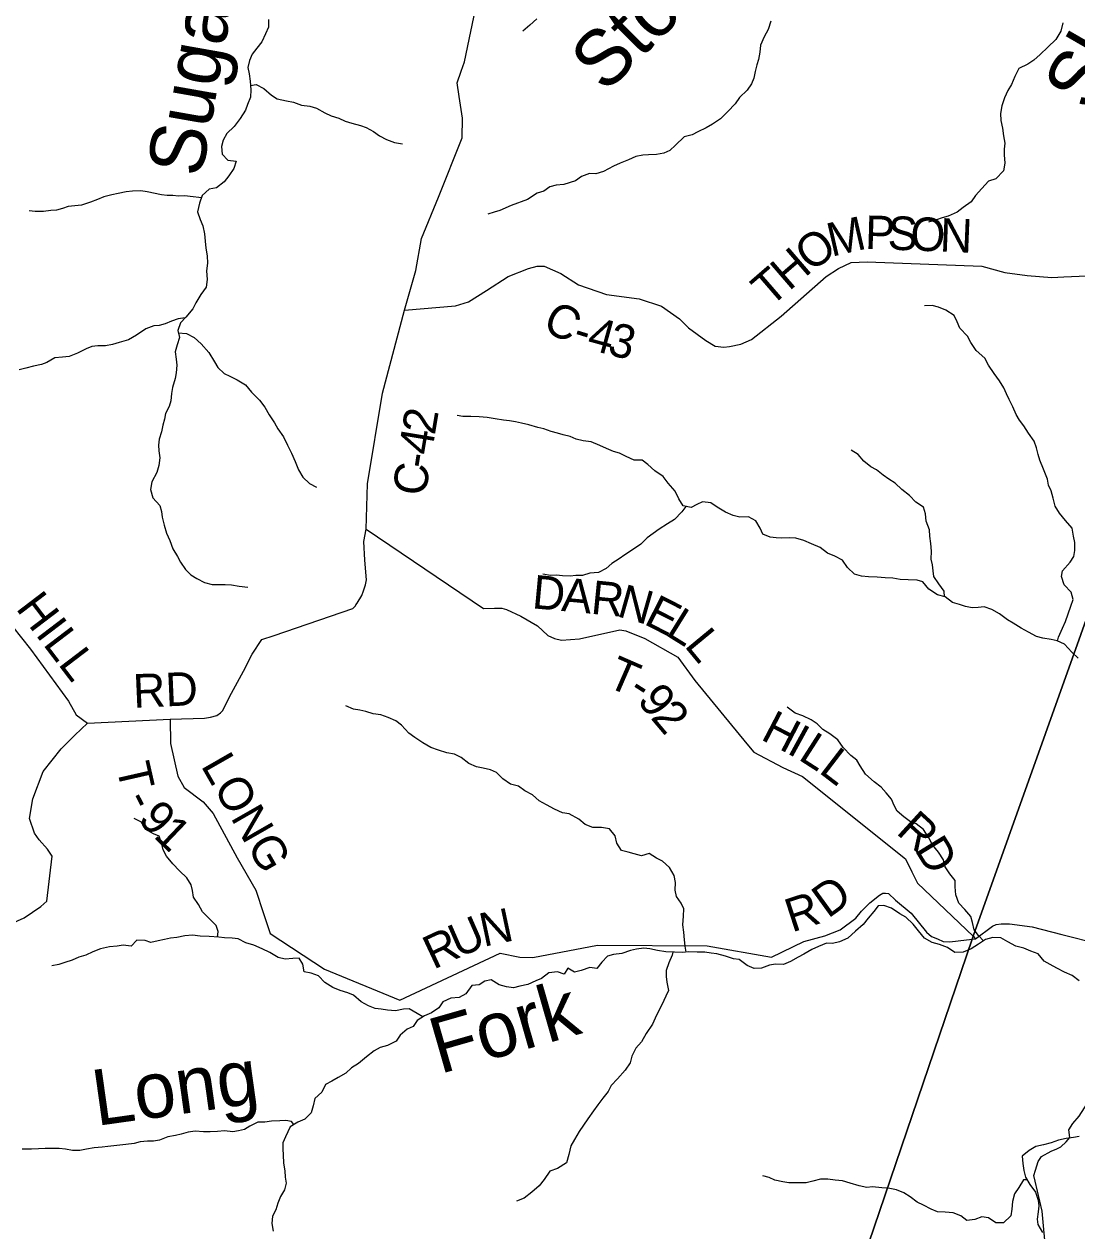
# Model space of a CAD drawing. Extents: x 1624196 to 2029251, y 146837 to 440034.
# Drawn here: x 1762969 to 1772378, y 291302 to 302092 of the extents above; entities that cross this region are included whole.
import ezdxf

# ---------------------------------------------------------------- set-up
doc = ezdxf.new("R2010")
doc.units = 0
for name, color, linetype in [('GM_X_County_Road', 7, 'Continuous'), ('GM_X_County_Road_Text', 7, 'Continuous'), ('GM_X_Minor_River', 7, 'Continuous'), ('GM_X_Minor_River_Text', 7, 'Continuous'), ('GM_X_Township', 7, 'Continuous'), ('GM_X_Township_Road', 7, 'Continuous'), ('GM_X_Township_Road_Text', 7, 'Continuous')]:
    doc.layers.add(name, color=color, linetype=linetype)

msp = doc.modelspace()

# ---------------------------------------------------------------- linework, layer by layer
at = {"layer": 'GM_X_County_Road'}
for points in [[(1766368, 299534), (1766470, 299889), (1766520, 300174), (1766671, 300546), (1766883, 301075), (1766887, 301252), (1766858, 301444), (1766838, 301568), (1766874, 301671), (1766904, 301755), (1767159, 302971)], [(1772261, 299832), (1772262, 299832), (1772468, 299842), (1772670, 299926), (1772900, 300177), (1773330, 300587)], [(1766368, 299534), (1766825, 299574), (1766939, 299608), (1767101, 299709), (1767294, 299835), (1767476, 299907), (1767554, 299927), (1767618, 299927), (1767766, 299862), (1767923, 299762), (1768175, 299675), (1768467, 299636), (1768665, 299571), (1768827, 299457), (1768908, 299376), (1769062, 299264), (1769146, 299213), (1769223, 299205), (1769274, 299211), (1769374, 299230), (1769470, 299271), (1769735, 299482), (1770138, 299834), (1770246, 299908), (1770360, 299962), (1770504, 299968), (1771528, 299927), (1771734, 299871), (1771934, 299844), (1772154, 299827), (1772261, 299832)], [(1762702, 296908), (1763025, 296504), (1763364, 296038), (1763434, 295917), (1763536, 295843), (1764274, 295879), (1764582, 295887), (1764634, 295895), (1764690, 295910), (1764725, 295934), (1764744, 295954), (1764804, 296076), (1764929, 296307), (1765007, 296459), (1765093, 296589), (1765205, 296627), (1765908, 296868), (1765929, 296892), (1765934, 296899), (1765946, 296916), (1765986, 296982), (1766003, 297025), (1766020, 297080), (1766029, 297122), (1766013, 297300), (1766004, 297467), (1766026, 297575), (1766039, 297982), (1766171, 298793), (1766368, 299534)], [(1772149, 292014), (1772154, 292017), (1772193, 292034), (1772236, 292053), (1772282, 292097), (1772314, 292137), (1772305, 292205), (1772343, 292263), (1772397, 292327), (1772752, 292882), (1773022, 293362), (1773010, 293434), (1772978, 293495), (1772960, 293539), (1772967, 293568), (1772988, 293591), (1773050, 293625), (1773116, 293639), (1773180, 293671)], [(1771422, 289659), (1771434, 289689), (1771467, 289759), (1771491, 289809), (1771581, 289986), (1771624, 290114), (1771656, 290258), (1771732, 290380), (1771849, 290528), (1771919, 290606), (1771967, 290668), (1771963, 290738), (1771991, 290799), (1772047, 290867), (1772108, 290975), (1772104, 291087), (1772067, 291480), (1772004, 291747), (1771994, 291796), (1772008, 291845), (1772032, 291922), (1772062, 291967), (1772149, 292014)]]:
    msp.add_lwpolyline(points, dxfattribs=at)
at = {"layer": 'GM_X_Minor_River'}
for points in [[(1765154, 302134), (1765152, 302065), (1765127, 302005), (1765093, 301933), (1765048, 301876), (1765006, 301822), (1764983, 301766), (1764967, 301704), (1764979, 301647), (1764990, 301581), (1764996, 301503), (1764991, 301439), (1764965, 301373), (1764946, 301323), (1764900, 301249), (1764845, 301177), (1764779, 301115), (1764748, 301055), (1764734, 300997), (1764738, 300929), (1764789, 300877), (1764863, 300868), (1764843, 300800), (1764798, 300734), (1764758, 300682), (1764687, 300628), (1764623, 300615), (1764561, 300559), (1764536, 300491), (1764518, 300415), (1764543, 300345), (1764567, 300288), (1764581, 300218), (1764586, 300150), (1764592, 300090), (1764605, 300021), (1764607, 299955), (1764600, 299885), (1764606, 299809), (1764595, 299741), (1764549, 299673), (1764504, 299601), (1764478, 299545), (1764415, 299473), (1764367, 299421), (1764342, 299353), (1764356, 299289), (1764336, 299223), (1764319, 299163), (1764329, 299095), (1764334, 299043), (1764328, 298974), (1764320, 298924), (1764295, 298844), (1764287, 298790), (1764280, 298724), (1764264, 298674), (1764233, 298610), (1764223, 298560), (1764209, 298506), (1764196, 298446), (1764176, 298382), (1764169, 298328), (1764173, 298278), (1764183, 298213), (1764174, 298147), (1764156, 298083), (1764111, 298001), (1764097, 297931), (1764118, 297857), (1764182, 297788), (1764197, 297734), (1764203, 297684), (1764221, 297613), (1764242, 297541), (1764272, 297475), (1764299, 297400), (1764339, 297332), (1764366, 297280), (1764412, 297217), (1764460, 297167)], [(1767551, 302140), (1767488, 302083), (1767426, 302029)], [(1769643, 302117), (1769620, 302043), (1769584, 301979), (1769549, 301903), (1769543, 301841), (1769532, 301777), (1769518, 301727)], [(1772252, 302104), (1772235, 302030), (1772191, 301954), (1772118, 301887), (1772049, 301821), (1771993, 301771), (1771941, 301733), (1771860, 301694), (1771822, 301624), (1771795, 301552), (1771761, 301498), (1771732, 301432), (1771706, 301360), (1771694, 301292), (1771699, 301230), (1771713, 301163), (1771722, 301093), (1771734, 301029), (1771729, 300975), (1771729, 300923), (1771733, 300850), (1771722, 300780), (1771654, 300710), (1771587, 300687), (1771529, 300623), (1771472, 300561), (1771432, 300503), (1771361, 300452), (1771309, 300412), (1771229, 300376), (1771175, 300361), (1771122, 300343), (1771052, 300321)], [(1769518, 301727), (1769502, 301669), (1769491, 301609), (1769469, 301557), (1769430, 301501), (1769362, 301435), (1769324, 301379), (1769259, 301311), (1769192, 301244), (1769122, 301196), (1769066, 301166), (1768991, 301128), (1768939, 301103), (1768867, 301083), (1768792, 301009), (1768740, 300962), (1768686, 300938), (1768622, 300926), (1768548, 300923), (1768498, 300919), (1768437, 300907), (1768369, 300880), (1768295, 300850), (1768235, 300822), (1768148, 300775), (1768078, 300753), (1768022, 300756), (1767950, 300730), (1767897, 300692), (1767793, 300657), (1767725, 300653), (1767667, 300638), (1767614, 300598), (1767554, 300580), (1767468, 300523), (1767323, 300469), (1767219, 300426), (1767169, 300412), (1767114, 300394)], [(1764993, 301544), (1765042, 301551), (1765112, 301516), (1765180, 301456), (1765231, 301423), (1765315, 301407), (1765375, 301394), (1765449, 301368), (1765523, 301359), (1765583, 301339), (1765657, 301298), (1765713, 301272), (1765781, 301251), (1765839, 301225), (1765899, 301206), (1765975, 301186), (1766027, 301169), (1766092, 301131), (1766146, 301092), (1766208, 301060), (1766278, 301033), (1766350, 301021)], [(1764553, 300538), (1764529, 300541), (1764479, 300548), (1764401, 300556), (1764349, 300554), (1764297, 300559), (1764247, 300561), (1764197, 300567), (1764069, 300592), (1764011, 300601), (1763938, 300597), (1763880, 300592), (1763810, 300578), (1763754, 300566), (1763680, 300547), (1763624, 300525), (1763561, 300501), (1763483, 300472), (1763423, 300466), (1763363, 300462), (1763311, 300443), (1763257, 300429), (1763207, 300425), (1763142, 300418), (1763068, 300416), (1763014, 300423)], [(1772206, 296575), (1772215, 296611), (1772248, 296691), (1772276, 296750), (1772301, 296820), (1772323, 296888), (1772344, 296946), (1772326, 297012), (1772263, 297079), (1772241, 297153), (1772248, 297205), (1772317, 297281), (1772351, 297333), (1772359, 297387), (1772360, 297457), (1772349, 297515), (1772337, 297585), (1772276, 297654), (1772222, 297718), (1772183, 297781), (1772167, 297853), (1772148, 297919), (1772125, 297971), (1772115, 298024), (1772080, 298114), (1772046, 298194), (1772031, 298245), (1772017, 298305), (1771996, 298363), (1771945, 298436), (1771903, 298500), (1771866, 298550), (1771834, 298601), (1771805, 298669), (1771773, 298735), (1771748, 298786), (1771726, 298840), (1771685, 298902), (1771639, 298967), (1771588, 299043), (1771554, 299106), (1771479, 299175), (1771430, 299245), (1771400, 299301), (1771333, 299374), (1771309, 299430), (1771280, 299487), (1771208, 299533), (1771142, 299562), (1771085, 299576), (1771015, 299573)], [(1764408, 299465), (1764345, 299456), (1764287, 299436), (1764229, 299412), (1764177, 299398), (1764127, 299395), (1764056, 299367), (1763974, 299310), (1763903, 299268), (1763817, 299246), (1763759, 299227), (1763695, 299215), (1763627, 299215), (1763575, 299210), (1763522, 299188), (1763446, 299150), (1763372, 299121), (1763312, 299115), (1763244, 299108), (1763173, 299066), (1763123, 299050), (1763053, 299035), (1762983, 299017), (1762923, 299001)], [(1764347, 299332), (1764420, 299325), (1764490, 299290), (1764552, 299232), (1764619, 299155), (1764671, 299072), (1764699, 299022), (1764756, 298968), (1764808, 298943), (1764872, 298913), (1764946, 298866), (1765001, 298800), (1765073, 298731), (1765121, 298667), (1765160, 298598), (1765206, 298526), (1765235, 298473), (1765287, 298403), (1765323, 298328), (1765358, 298256), (1765392, 298182), (1765421, 298107), (1765459, 298041), (1765518, 297986), (1765582, 297952)], [(1768036, 298356), (1767966, 298366), (1767902, 298381), (1767850, 298405), (1767786, 298420), (1767735, 298434), (1767679, 298449), (1767615, 298473), (1767561, 298486), (1767481, 298508), (1767413, 298525), (1767360, 298535), (1767308, 298544), (1767252, 298552), (1767178, 298563), (1767108, 298576), (1767036, 298582), (1766960, 298583), (1766890, 298585), (1766838, 298592)], [(1772389, 296423), (1772332, 296477), (1772268, 296548), (1772201, 296577), (1772149, 296589), (1772073, 296602), (1772017, 296618), (1771945, 296655), (1771880, 296690), (1771810, 296736), (1771758, 296765), (1771685, 296819), (1771619, 296858), (1771548, 296883), (1771495, 296875), (1771443, 296873), (1771382, 296884), (1771330, 296904), (1771266, 296921), (1771202, 296970), (1771133, 296990), (1771055, 297039), (1771002, 297105), (1770950, 297120), (1770870, 297122), (1770800, 297127), (1770732, 297138), (1770664, 297142), (1770592, 297147), (1770516, 297149), (1770452, 297156), (1770389, 297175), (1770329, 297235), (1770284, 297298), (1770216, 297336), (1770150, 297361), (1770083, 297413), (1770007, 297446), (1769937, 297475), (1769866, 297497), (1769812, 297500), (1769742, 297496), (1769690, 297499), (1769638, 297505), (1769570, 297532), (1769548, 297586), (1769509, 297650), (1769443, 297687), (1769367, 297684), (1769306, 297698), (1769236, 297727), (1769162, 297774), (1769107, 297812), (1769033, 297821), (1768982, 297797), (1768932, 297771), (1768858, 297784), (1768819, 297848), (1768788, 297917), (1768726, 297987), (1768679, 298046), (1768607, 298099), (1768544, 298155), (1768492, 298192), (1768420, 298192), (1768350, 298227), (1768291, 298255), (1768237, 298270), (1768175, 298298), (1768113, 298325), (1768036, 298356)], [(1771195, 296972), (1771193, 297022), (1771145, 297088), (1771098, 297153), (1771094, 297203), (1771087, 297257), (1771077, 297307), (1771080, 297381), (1771073, 297447), (1771065, 297515), (1771060, 297570), (1771030, 297648), (1771025, 297712), (1771007, 297772), (1770938, 297817), (1770882, 297878), (1770813, 297930), (1770753, 297989), (1770698, 298023), (1770646, 298058), (1770586, 298108), (1770535, 298133), (1770475, 298185), (1770424, 298244), (1770362, 298282)], [(1768884, 297780), (1768848, 297732), (1768781, 297664), (1768719, 297625), (1768645, 297577), (1768592, 297538), (1768538, 297498), (1768480, 297441), (1768407, 297391), (1768339, 297346), (1768287, 297312), (1768222, 297269), (1768172, 297225), (1768102, 297189), (1768026, 297184), (1767958, 297163), (1767900, 297163), (1767850, 297155), (1767780, 297160), (1767726, 297164), (1767674, 297163), (1767604, 297173)], [(1764460, 297167), (1764512, 297136), (1764581, 297100), (1764649, 297083), (1764767, 297083), (1764822, 297080), (1764892, 297068), (1764968, 297057)], [(1768885, 293793), (1768877, 293848), (1768871, 293904), (1768864, 293974), (1768855, 294039), (1768861, 294117), (1768864, 294181), (1768840, 294231), (1768799, 294293), (1768789, 294348), (1768790, 294416), (1768780, 294480), (1768737, 294550), (1768674, 294609), (1768622, 294635), (1768556, 294676), (1768488, 294656), (1768420, 294673), (1768368, 294687), (1768309, 294704), (1768265, 294768), (1768250, 294833), (1768202, 294897), (1768130, 294908), (1768052, 294908), (1767983, 294935), (1767927, 294984), (1767841, 295030), (1767782, 295041), (1767708, 295072), (1767638, 295112), (1767573, 295147), (1767511, 295201), (1767443, 295236), (1767388, 295278), (1767316, 295297), (1767248, 295344), (1767191, 295402), (1767137, 295425), (1767071, 295439), (1767013, 295450), (1766942, 295480), (1766874, 295535), (1766815, 295566), (1766747, 295576), (1766671, 295599), (1766603, 295623), (1766532, 295666), (1766462, 295715), (1766406, 295751), (1766343, 295824), (1766291, 295864), (1766222, 295893), (1766156, 295916), (1766088, 295926), (1766022, 295945), (1765968, 295959), (1765914, 295966), (1765845, 295996)], [(1771544, 293897), (1771499, 293943), (1771459, 293993), (1771446, 294061), (1771430, 294113), (1771377, 294176), (1771323, 294232), (1771296, 294307), (1771290, 294379), (1771289, 294435), (1771243, 294496), (1771202, 294556), (1771186, 294620), (1771141, 294689), (1771088, 294755), (1771056, 294816), (1771007, 294890), (1770943, 294943), (1770892, 294961), (1770830, 295004), (1770772, 295056), (1770745, 295107), (1770721, 295161), (1770672, 295219), (1770630, 295270), (1770565, 295316), (1770489, 295385), (1770440, 295460), (1770410, 295512), (1770357, 295554), (1770289, 295625), (1770240, 295692), (1770169, 295746), (1770107, 295785), (1770057, 295837), (1770002, 295872), (1769930, 295906), (1769860, 295931), (1769789, 295984)], [(1764697, 293929), (1764702, 293979), (1764686, 294033), (1764623, 294096), (1764562, 294156), (1764526, 294221), (1764483, 294287), (1764475, 294345), (1764462, 294397), (1764424, 294460), (1764357, 294520), (1764297, 294585), (1764242, 294654), (1764210, 294708), (1764197, 294772), (1764177, 294832), (1764126, 294851), (1764058, 294891), (1764017, 294956), (1763953, 294988)], [(1772399, 293539), (1772335, 293585), (1772267, 293616), (1772200, 293652), (1772138, 293685), (1772086, 293715), (1772031, 293778), (1771967, 293804), (1771903, 293829), (1771832, 293848), (1771760, 293888), (1771698, 293923), (1771628, 293925), (1771560, 293908), (1771500, 293866), (1771432, 293825), (1771363, 293795), (1771287, 293790), (1771222, 293835), (1771150, 293863), (1771084, 293882), (1771017, 293918), (1770961, 293985), (1770914, 294046), (1770848, 294106), (1770795, 294137), (1770721, 294189), (1770653, 294212), (1770603, 294208), (1770563, 294157), (1770512, 294097), (1770468, 294041), (1770399, 293982), (1770331, 293918), (1770257, 293887), (1770193, 293873), (1770141, 293876), (1770068, 293846), (1770008, 293819), (1769938, 293775), (1769888, 293750), (1769819, 293710), (1769755, 293683), (1769683, 293687), (1769631, 293678), (1769559, 293650), (1769495, 293649), (1769431, 293675), (1769360, 293728), (1769308, 293736), (1769236, 293759), (1769160, 293778), (1769108, 293786), (1769054, 293794), (1768984, 293793), (1768907, 293796), (1768854, 293790), (1768783, 293795), (1768705, 293797), (1768631, 293810), (1768561, 293823)], [(1766532, 293216), (1766483, 293247), (1766411, 293288), (1766359, 293286), (1766289, 293271), (1766217, 293275), (1766159, 293284), (1766107, 293290), (1766048, 293315), (1765982, 293349), (1765913, 293410), (1765861, 293430), (1765793, 293453), (1765729, 293477), (1765656, 293524), (1765600, 293583), (1765534, 293607), (1765473, 293618), (1765459, 293686), (1765426, 293742), (1765370, 293737), (1765302, 293731), (1765240, 293748), (1765164, 293791), (1765096, 293823), (1765021, 293856), (1764951, 293879), (1764881, 293913), (1764829, 293918), (1764759, 293922), (1764708, 293929), (1764624, 293933), (1764542, 293938), (1764474, 293947), (1764404, 293939), (1764334, 293926), (1764278, 293918), (1764222, 293907), (1764168, 293895), (1764101, 293880), (1764050, 293898), (1763976, 293901), (1763925, 293847), (1763855, 293858), (1763799, 293848), (1763733, 293841), (1763651, 293825), (1763583, 293796), (1763521, 293768), (1763459, 293751), (1763398, 293723), (1763332, 293702), (1763280, 293684), (1763216, 293671)], [(1768561, 293823), (1768509, 293831), (1768441, 293820), (1768389, 293808), (1768311, 293783), (1768237, 293773), (1768183, 293760), (1768132, 293706), (1768088, 293648), (1768024, 293657), (1767946, 293629), (1767889, 293614), (1767828, 293652), (1767795, 293599), (1767736, 293617), (1767658, 293610), (1767593, 293558), (1767543, 293539), (1767471, 293505), (1767399, 293490), (1767344, 293474), (1767281, 293485), (1767215, 293503), (1767143, 293548), (1767087, 293534), (1767037, 293503), (1766969, 293497), (1766916, 293422), (1766858, 293390), (1766784, 293383), (1766710, 293349), (1766675, 293297), (1766609, 293252), (1766547, 293226), (1766482, 293183), (1766446, 293129), (1766392, 293107), (1766329, 293052), (1766293, 293000), (1766215, 292961), (1766151, 292941), (1766098, 292912), (1766030, 292858), (1765957, 292799), (1765895, 292759), (1765845, 292713), (1765776, 292674), (1765718, 292640), (1765662, 292611), (1765631, 292543), (1765567, 292485), (1765552, 292419), (1765534, 292357), (1765479, 292302), (1765415, 292274), (1765347, 292233), (1765304, 292143), (1765280, 292091), (1765281, 292033), (1765283, 291981), (1765286, 291909), (1765298, 291839), (1765303, 291784), (1765311, 291730), (1765296, 291670), (1765260, 291611), (1765235, 291549), (1765217, 291491), (1765190, 291433), (1765184, 291367), (1765195, 291299)], [(1768767, 293795), (1768762, 293767), (1768730, 293699), (1768707, 293629), (1768707, 293577), (1768714, 293527), (1768728, 293453), (1768705, 293401), (1768669, 293323), (1768640, 293267), (1768610, 293205), (1768585, 293151), (1768528, 293066), (1768486, 292992), (1768437, 292936), (1768399, 292864), (1768386, 292805), (1768340, 292739), (1768273, 292663), (1768217, 292602), (1768190, 292548), (1768140, 292488), (1768095, 292428), (1768059, 292377), (1768006, 292303), (1767929, 292191), (1767887, 292118), (1767854, 292064), (1767836, 291986), (1767815, 291912), (1767737, 291860), (1767668, 291835), (1767618, 291761), (1767573, 291706), (1767505, 291648), (1767437, 291595), (1767370, 291567)], [(1765379, 292252), (1765359, 292279), (1765307, 292289), (1765255, 292286), (1765181, 292282), (1765119, 292275), (1765057, 292275), (1764987, 292240), (1764937, 292210), (1764885, 292197), (1764835, 292189), (1764761, 292196), (1764697, 292190), (1764633, 292189), (1764573, 292187), (1764497, 292194), (1764435, 292184), (1764373, 292167), (1764321, 292155), (1764253, 292142), (1764178, 292114), (1764124, 292105), (1764072, 292105), (1764006, 292098), (1763952, 292084), (1763878, 292075), (1763796, 292065), (1763718, 292058), (1763666, 292050), (1763594, 292045), (1763526, 292034), (1763466, 292022), (1763402, 292021), (1763340, 292033), (1763282, 292038), (1763158, 292039), (1763098, 292037), (1763034, 292034), (1762950, 292032)], [(1772399, 292146), (1772347, 292137), (1772281, 292127), (1772213, 292112), (1772149, 292090), (1772080, 292073), (1772010, 292058), (1771952, 292022), (1771890, 291970), (1771895, 291904), (1771903, 291842), (1771920, 291782), (1771958, 291717), (1772009, 291649), (1772032, 291577), (1772038, 291526), (1772031, 291472), (1772023, 291408), (1772030, 291358), (1772070, 291288)], [(1771933, 291760), (1771902, 291758), (1771859, 291690), (1771819, 291634), (1771804, 291566), (1771796, 291496), (1771787, 291438), (1771721, 291375), (1771653, 291375), (1771589, 291418), (1771529, 291428), (1771465, 291403), (1771393, 291396), (1771341, 291436), (1771272, 291465), (1771200, 291471), (1771132, 291472), (1771076, 291496), (1771006, 291533), (1770951, 291559), (1770889, 291606), (1770831, 291643), (1770766, 291669), (1770690, 291684), (1770634, 291688), (1770552, 291697), (1770500, 291691), (1770432, 291704), (1770352, 291729), (1770283, 291749), (1770219, 291756), (1770153, 291764), (1770087, 291765), (1770017, 291747), (1769957, 291732), (1769879, 291731), (1769803, 291731), (1769749, 291740), (1769679, 291756), (1769627, 291779), (1769571, 291795)]]:
    msp.add_lwpolyline(points, dxfattribs=at)
at = {"layer": 'GM_X_Township'}
for points in [[(1773376, 299332), (1771450, 293936), (1771441, 293910), (1770176, 290189), (1770507, 289660), (1771145, 288686), (1770578, 286865), (1770313, 286620), (1770112, 285065), (1770336, 284531), (1770218, 284075), (1770312, 283876), (1768972, 283001), (1767769, 281657)], [(1767769, 281657), (1768972, 283001), (1770312, 283876), (1770218, 284075), (1770336, 284531), (1770112, 285065), (1770313, 286620), (1770578, 286865), (1771145, 288686), (1770507, 289660), (1770176, 290189), (1771441, 293910), (1771450, 293936), (1773376, 299332)]]:
    msp.add_lwpolyline(points, dxfattribs=at)
at = {"layer": 'GM_X_Township_Road'}
for points in [[(1766026, 297575), (1767074, 296867), (1767174, 296871), (1767237, 296871), (1767280, 296858), (1767408, 296798), (1767558, 296713), (1767650, 296627), (1767708, 296598), (1767771, 296584), (1767933, 296596), (1768294, 296677), (1768348, 296667), (1768515, 296599), (1768811, 296432), (1768963, 296223), (1769428, 295658), (1769429, 295657)], [(1764274, 295879), (1764277, 295659), (1764342, 295368), (1764400, 295268), (1764570, 295137), (1764659, 295034), (1764874, 294639), (1765040, 294348), (1765107, 294141), (1765167, 293961), (1765652, 293643), (1766327, 293366), (1767224, 293785), (1767398, 293749), (1767516, 293748), (1768093, 293857), (1769073, 293851), (1769648, 293749), (1769937, 293889), (1770125, 293939), (1770261, 293994), (1770401, 294098), (1770453, 294162), (1770526, 294236), (1770614, 294304), (1770645, 294321), (1770667, 294321), (1770694, 294320), (1770758, 294258), (1770897, 294143), (1771035, 293972), (1771078, 293935), (1771131, 293914), (1771182, 293891), (1771241, 293886), (1771317, 293896), (1771441, 293910), (1771473, 293914)], [(1762817, 294033), (1762969, 294102), (1763117, 294204), (1763171, 294250), (1763218, 294653), (1763177, 294715), (1763103, 294800), (1763061, 294858), (1763017, 294990), (1763046, 295165), (1763140, 295411), (1763299, 295613), (1763423, 295733), (1763536, 295843)], [(1769429, 295657), (1769491, 295582), (1769749, 295445), (1769926, 295366), (1770847, 294630), (1770904, 294512), (1770952, 294410), (1771450, 293936), (1771473, 293914)], [(1771473, 293914), (1771623, 294027), (1771656, 294042), (1771700, 294048), (1771775, 294049), (1771979, 294020), (1772243, 293951), (1772573, 293868), (1772757, 293794), (1772896, 293753), (1773012, 293729), (1773180, 293671)]]:
    msp.add_lwpolyline(points, dxfattribs=at)

# ---------------------------------------------------------------- texts
at = {"layer": 'GM_X_County_Road_Text'}
for s, rotation, p in [('P', 358.4603, (1770482, 300082)), ('S', 357.8138, (1770683, 300077)), ('M', 13.0125, (1770184, 300011)), ('O', 357.781, (1770885, 300069)), ('N', 357.657, (1771149, 300059)), ('O', 36.1479, (1770000, 299869)), ('H', 40.7277, (1769805, 299700)), ('T', 40.8872, (1769636, 299554)), ('C', 332.7874, (1767588, 299365)), ('4', 344.5698, (1767987, 299192)), ('3', 345.7422, (1768172, 299141)), ('-', 342.8531, (1767860, 299231)), ('2', 80.5377, (1766639, 298411)), ('4', 80.6172, (1766609, 298229)), ('-', 80.8277, (1766589, 298108)), ('C', 82.9689, (1766560, 297866)), ('HILL', 307.2939, (1762888, 296868)), ('RD', 2.4686, (1763948, 295979))]:
    msp.add_text(s, height=300, rotation=rotation, dxfattribs=at).set_placement(p)
at = {"layer": 'GM_X_Minor_River_Text'}
for s, rotation, p in [('Sugarcamp', 79.9981, (1764555, 300712)), ('Stony', 45.0008, (1768163, 301465)), ('Slate', 59.9991, (1772489, 301295)), ('Fork', 15.9981, (1766683, 292703)), ('Long', 7.9982, (1763615, 292240))]:
    msp.add_text(s, height=500, rotation=rotation, dxfattribs=at).set_placement(p)
at = {"layer": 'GM_X_Township_Road_Text'}
for s, rotation, p in [('D', 354.6667, (1767502, 296870)), ('A', 354.6628, (1767765, 296846)), ('R', 354.3826, (1768027, 296821)), ('N', 344.0921, (1768258, 296800)), ('E', 333.0267, (1768498, 296733)), ('L', 328.1491, (1768692, 296635)), ('L', 309.5373, (1768863, 296533)), ('T', 336.4531, (1768161, 296176)), ('-', 327.3384, (1768355, 296093)), ('9', 308.2949, (1768440, 296044)), ('2', 310.1716, (1768561, 295890)), ('H', 332.4786, (1769542, 295701)), ('I', 331.235, (1769775, 295579)), ('L', 327.3559, (1769878, 295523)), ('LONG', 299.7754, (1764544, 295463)), ('L', 322.5644, (1770062, 295406)), ('T', 282.8045, (1763791, 295456)), ('-', 296.9408, (1763868, 295161)), ('9', 312.9994, (1763976, 294976)), ('1', 316.3228, (1764116, 294828)), ('R', 317.5675, (1770754, 294861)), ('D', 301.5679, (1770922, 294712)), ('D', 35.9257, (1770153, 294090)), ('R', 17.9857, (1769830, 293969)), ('U', 23.7113, (1766848, 293739)), ('N', 12.0072, (1767075, 293841)), ('R', 25.069, (1766627, 293636))]:
    msp.add_text(s, height=300, rotation=rotation, dxfattribs=at).set_placement(p)

doc.saveas('drawing.dxf')
